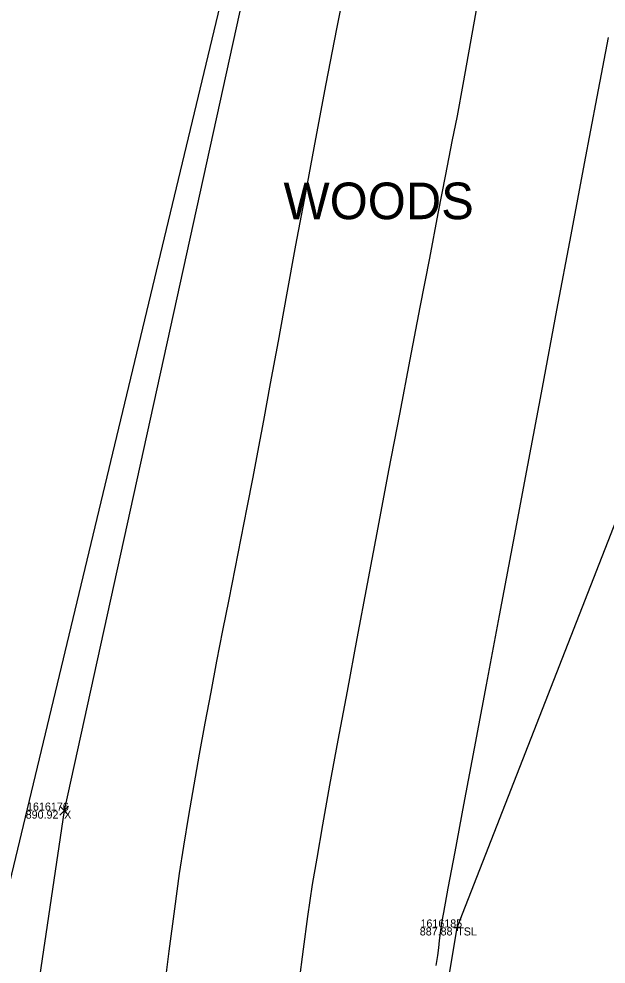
# Model space of a CAD drawing. Extents: x 1957117 to 1971063, y 701601 to 715861.
# Drawn here: x 1963298.52 to 1963324.19, y 705933.37 to 705974.68 of the extents above; entities that cross this region are included whole.
import ezdxf

# ---------------------------------------------------------------- set-up
doc = ezdxf.new("R2010")
doc.units = 0
for name, color, linetype in [('AP_X_Lights', 7, 'Continuous'), ('DT_X_Break_Line', 7, 'Continuous'), ('DT_X_Contour_Major', 7, 'Continuous'), ('DT_X_Contour_Minor', 7, 'Continuous'), ('GE_X_CL_20', 7, 'Continuous'), ('HY_X_Water_Edge', 7, 'Continuous'), ('PV_P_Drive', 7, 'Continuous'), ('PV_P_Shoulder', 7, 'Continuous'), ('RS_Raster1', 7, 'Continuous'), ('SC_Scratch1', 7, 'Continuous'), ('SC_Shading5', 7, 'Continuous'), ('VG_X_Text', 7, 'Continuous')]:
    doc.layers.add(name, color=color, linetype=linetype)

msp = doc.modelspace()

# ---------------------------------------------------------------- linework, layer by layer
at = {"layer": 'AP_X_Lights'}
for p, q in [((1963300.309, 705939.881), (1963300.697, 705940.271)), ((1963300.309, 705940.271), (1963300.697, 705939.881))]:
    msp.add_line(p, q, dxfattribs=at)
at = {"layer": 'DT_X_Break_Line'}
for points in [[(1963509.92, 706697.686), (1963502.832, 706666.547), (1963464.625, 706568.104), (1963439.113, 706472.593), (1963428.782, 706425.675), (1963415.739, 706378.185), (1963398.991, 706327.191), (1963392.393, 706279.173), (1963377.9, 706227.719), (1963369.87, 706175.335), (1963345.874, 706098.69), (1963341.112, 706081.071), (1963328.328, 706036.261), (1963311.276, 705989.111), (1963300.503, 705940.076), (1963293.199, 705890.767), (1963276.592, 705844.792), (1963268.336, 705791.927), (1963260.722, 705745.719)], [(1963274.602, 705735.973), (1963292.982, 705784.032), (1963302.841, 705839.645), (1963309.732, 705887.345), (1963317.684, 705934.969), (1963334.587, 705978.262), (1963333.365, 706039.768), (1963361.138, 706084.843), (1963357.365, 706105.535), (1963378.943, 706178.629), (1963396.437, 706235.152), (1963403.946, 706276.884), (1963413.88, 706328.936), (1963427.392, 706367.127), (1963440.399, 706419.945), (1963448.239, 706464.72), (1963530.121, 706695.075)]]:
    msp.add_lwpolyline(points, dxfattribs=at)
at = {"layer": 'DT_X_Contour_Major'}
msp.add_lwpolyline([(1963312.878, 705976.612), (1963312.408, 705974.239), (1963311.943, 705971.835), (1963311.487, 705969.437), (1963311.045, 705967.079), (1963310.622, 705964.796), (1963310.222, 705962.623), (1963309.852, 705960.597), (1963309.515, 705958.751), (1963309.216, 705957.122), (1963308.96, 705955.745), (1963308.752, 705954.654), (1963308.491, 705953.325), (1963308.228, 705951.989), (1963307.962, 705950.647), (1963307.696, 705949.301), (1963307.43, 705947.952), (1963307.167, 705946.601), (1963306.908, 705945.25), (1963306.654, 705943.899), (1963306.406, 705942.55), (1963306.166, 705941.204), (1963305.936, 705939.862), (1963305.716, 705938.526), (1963305.537, 705937.334), (1963305.324, 705935.788), (1963305.081, 705933.939), (1963304.813, 705931.84)], dxfattribs=at)
msp.add_lwpolyline([(1963312.878, 705976.612), (1963312.408, 705974.239), (1963311.943, 705971.835), (1963311.487, 705969.437), (1963311.045, 705967.079), (1963310.622, 705964.796), (1963310.222, 705962.623), (1963309.852, 705960.597), (1963309.515, 705958.751), (1963309.216, 705957.122), (1963308.96, 705955.745), (1963308.752, 705954.654), (1963308.491, 705953.325), (1963308.228, 705951.989), (1963307.962, 705950.647), (1963307.696, 705949.301), (1963307.43, 705947.952), (1963307.167, 705946.601), (1963306.908, 705945.25), (1963306.654, 705943.899), (1963306.406, 705942.55), (1963306.166, 705941.204), (1963305.936, 705939.862), (1963305.716, 705938.526), (1963305.537, 705937.334), (1963305.324, 705935.788), (1963305.081, 705933.939), (1963304.813, 705931.84)], dxfattribs=at)
at = {"layer": 'DT_X_Contour_Minor'}
for points in [[(1963310.779, 705932.556), (1963310.959, 705934.014), (1963311.153, 705935.447), (1963311.364, 705936.848), (1963311.555, 705937.994), (1963311.811, 705939.454), (1963312.123, 705941.187), (1963312.482, 705943.149), (1963312.881, 705945.299), (1963313.31, 705947.595), (1963313.762, 705949.995), (1963314.229, 705952.457), (1963314.701, 705954.938), (1963315.171, 705957.397), (1963315.63, 705959.791), (1963316.07, 705962.079), (1963316.482, 705964.218), (1963316.858, 705966.167), (1963317.191, 705967.883), (1963317.47, 705969.324), (1963317.689, 705970.448), (1963317.947, 705971.809), (1963318.197, 705973.19), (1963318.443, 705974.587), (1963318.688, 705975.995)], [(1963310.779, 705932.556), (1963310.959, 705934.014), (1963311.153, 705935.447), (1963311.364, 705936.848), (1963311.555, 705937.994), (1963311.811, 705939.454), (1963312.123, 705941.187), (1963312.482, 705943.149), (1963312.881, 705945.299), (1963313.31, 705947.595), (1963313.762, 705949.995), (1963314.229, 705952.457), (1963314.701, 705954.938), (1963315.171, 705957.397), (1963315.63, 705959.791), (1963316.07, 705962.079), (1963316.482, 705964.218), (1963316.858, 705966.167), (1963317.191, 705967.883), (1963317.47, 705969.324), (1963317.689, 705970.448), (1963317.947, 705971.809), (1963318.197, 705973.19), (1963318.443, 705974.587), (1963318.688, 705975.995)], [(1963316.765, 705933.31), (1963316.84, 705933.737), (1963316.883, 705934.08), (1963316.914, 705934.394), (1963316.951, 705934.738), (1963317.012, 705935.169), (1963317.094, 705935.624), (1963317.291, 705936.682), (1963317.588, 705938.275), (1963317.974, 705940.333), (1963318.435, 705942.787), (1963318.958, 705945.568), (1963319.529, 705948.607), (1963320.137, 705951.833), (1963320.767, 705955.179), (1963321.406, 705958.574), (1963322.043, 705961.95), (1963322.662, 705965.237), (1963323.253, 705968.366), (1963323.8, 705971.268), (1963324.292, 705973.873)], [(1963316.765, 705933.31), (1963316.84, 705933.737), (1963316.883, 705934.08), (1963316.914, 705934.394), (1963316.951, 705934.738), (1963317.012, 705935.169), (1963317.094, 705935.624), (1963317.291, 705936.682), (1963317.588, 705938.275), (1963317.974, 705940.333), (1963318.435, 705942.787), (1963318.958, 705945.568), (1963319.529, 705948.607), (1963320.137, 705951.833), (1963320.767, 705955.179), (1963321.406, 705958.574), (1963322.043, 705961.95), (1963322.662, 705965.237), (1963323.253, 705968.366), (1963323.8, 705971.268), (1963324.292, 705973.873)]]:
    msp.add_lwpolyline(points, dxfattribs=at)
at = {"layer": 'GE_X_CL_20'}
msp.add_lwpolyline([(1963418.3, 706437.397), (1962895.621, 704261.062)], dxfattribs=at)
at = {"layer": 'HY_X_Water_Edge'}
msp.add_spline([(1963191.723, 701994.048), (1963062.047, 702441.167), (1962863.491, 703169.356), (1962827.53, 703438.691), (1962823.213, 703537.412), (1962817.962, 703593.874), (1962817.97, 703697.316), (1962828.582, 703804.235), (1962836.461, 703844.734), (1962850.687, 703896.004), (1962867.251, 703938.846), (1962873.848, 703992.355), (1962884.135, 704091.371), (1962891.241, 704140.854), (1962897.382, 704180.529), (1962905.467, 704230.979), (1962943.949, 704328.022), (1962948.537, 704378.842), (1962964.114, 704426.264), (1963004.885, 704570.73), (1963042.054, 704716.522), (1963062.038, 704814.417), (1963072.171, 704860.237), (1963090.023, 704956.798), (1963107.066, 705031.783), (1963133.773, 705105.742), (1963148.685, 705206.74), (1963175.48, 705301.059), (1963191.635, 705353.417), (1963210.988, 705447.286), (1963219.532, 705497.27), (1963230.124, 705549.475), (1963251.052, 705591.159), (1963275.289, 705693.429), (1963292.982, 705784.032), (1963302.841, 705839.645), (1963335.126, 705936.766), (1963359.752, 706046.75), (1963389.133, 706177.299), (1963417.827, 706273.456), (1963475.868, 706451.902), (1963533.782, 706640.53), (1963553.86, 706696.984), (1963580.184, 706715.425), (1963609.172, 706718.73), (1963617.062, 706714.691), (1963619.447, 706694.678), (1963564.282, 706533.07), (1963531.853, 706395.229), (1963434.4, 706006.96), (1963354.09, 705679.186), (1963237.513, 705206.07), (1963167.369, 704892.962), (1963059.145, 704434.176), (1962907.914, 703908.742), (1962877.458, 703703.326), (1962898.357, 703412.121), (1962942.65, 703052.267), (1963048.963, 702674.866), (1963191.468, 702189.666), (1963245.396, 702019.832)], degree=3, dxfattribs=at)
at = {"layer": 'PV_P_Drive'}
for p, q in [((1963317.684, 705935.115), (1963317.684, 705934.823)), ((1963317.538, 705934.969), (1963317.83, 705934.969)), ((1963317.684, 705934.969), (1963317.684, 705934.969))]:
    msp.add_line(p, q, dxfattribs=at)
at = {"layer": 'SC_Shading5'}
for points in [[(1963026.912, 704294.121), (1963138.818, 704737.794), (1963251.679, 705213.963), (1963374.306, 705730.111), (1963454.783, 706045.593), (1963517.244, 706296.713), (1963562.763, 706479.256), (1963580.13, 706553.799), (1963589.678, 706586.994)], [(1963609.915, 706579.703), (1963587.283, 706499.153), (1963552.056, 706354.005), (1963480.911, 706069.234), (1963357.401, 705576.869), (1963272.751, 705226.931), (1963210.247, 704956.481), (1963044.97, 704288.881)]]:
    msp.add_spline(points, degree=3, dxfattribs=at)

# ---------------------------------------------------------------- texts
at = {"layer": 'PV_P_Shoulder'}
for s, p in [('890.92', (1963298.822, 705939.726)), ('887.88', (1963316.047, 705934.619))]:
    msp.add_text(s, height=0.35, dxfattribs=at).set_placement(p)
at = {"layer": 'RS_Raster1'}
for s, p in [('1616176', (1963298.88, 705940.076)), ('1616185', (1963316.078, 705934.969))]:
    msp.add_text(s, height=0.35, dxfattribs=at).set_placement(p)
at = {"layer": 'SC_Scratch1'}
for s, p in [('X', (1963300.503, 705939.726)), ('TSL', (1963317.684, 705934.619))]:
    msp.add_text(s, height=0.35, dxfattribs=at).set_placement(p)
at = {"layer": 'VG_X_Text'}
msp.add_text('WOODS', height=1.6, dxfattribs=at).set_placement((1963310.09, 705965.926))

doc.saveas('drawing.dxf')
